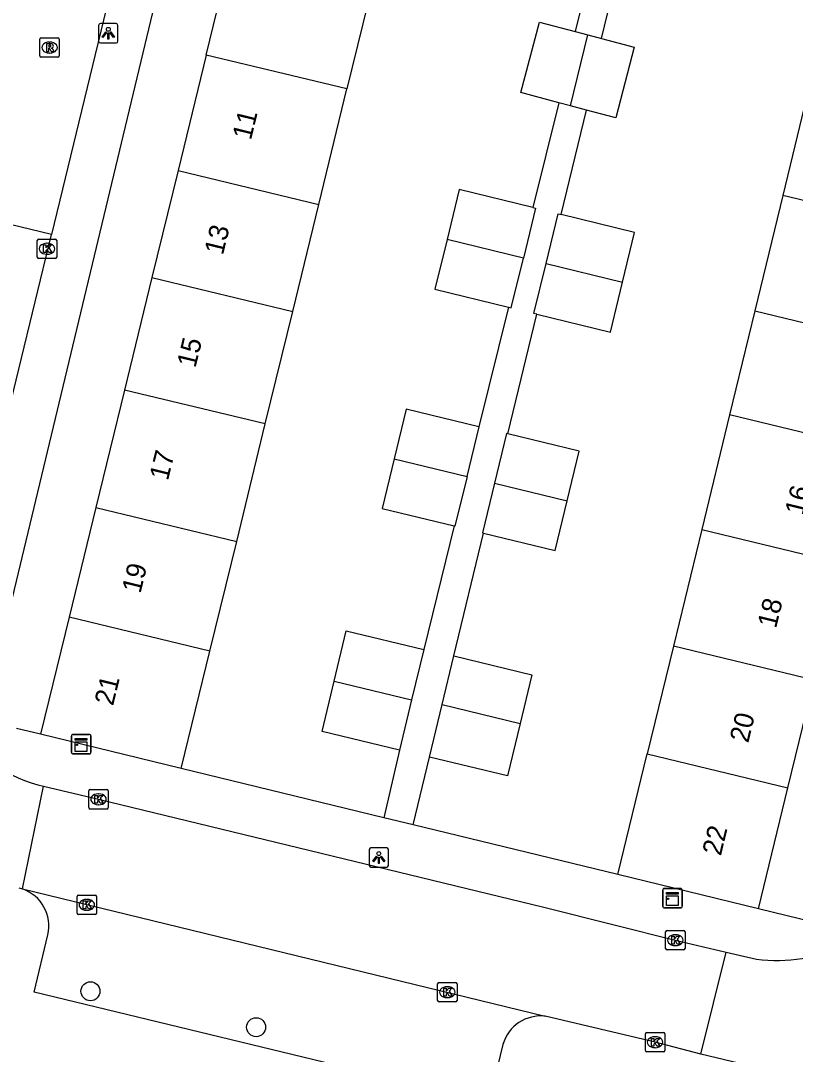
# Model space of a CAD drawing. Extents: x 162812 to 163818, y 381639 to 382470.
# Drawn here: x 163276.2 to 163316.1, y 382193.9 to 382247.1 of the extents above; entities that cross this region are included whole.
import ezdxf

# ---------------------------------------------------------------- set-up
doc = ezdxf.new("R2010")
doc.units = 0
for name, color, linetype in [('IMGEO_Boom', 7, 'Continuous'), ('IMGEO_Kast', 7, 'Continuous'), ('IMGEO_Kolk', 7, 'Continuous'), ('IMGEO_Lichtpunt', 7, 'Continuous'), ('IMGEO_Pand', 7, 'Continuous'), ('IMGEO_Pand_nummerreeks', 7, 'Continuous'), ('IMGEO_Rijbaan_lokaal_open', 7, 'Continuous'), ('IMGEO_Rioolput', 7, 'Continuous'), ('IMGEO_Voetpad_open', 7, 'Continuous')]:
    doc.layers.add(name, color=color, linetype=linetype)

msp = doc.modelspace()

# ---------------------------------------------------------------- linework, layer by layer
at = {"layer": 'IMGEO_Boom'}
for centre in [(163279.832, 382197.169), (163288.356, 382195.321)]:
    msp.add_circle(centre, 0.489, dxfattribs=at)
at = {"layer": 'IMGEO_Kast'}
for p, q in [((163278.858, 382209.446), (163278.858, 382210.287)), ((163278.858, 382210.287), (163278.858, 382209.446)), ((163278.933, 382210.371), (163279.774, 382210.371)), ((163279.774, 382210.371), (163278.933, 382210.371)), ((163279.858, 382210.296), (163279.858, 382209.455)), ((163279.858, 382209.455), (163279.858, 382210.296)), ((163279.783, 382209.371), (163278.942, 382209.371)), ((163278.942, 382209.371), (163279.783, 382209.371)), ((163309.277, 382201.532), (163309.277, 382202.373)), ((163309.277, 382202.373), (163309.277, 382201.532)), ((163309.352, 382202.457), (163310.193, 382202.457)), ((163310.193, 382202.457), (163309.352, 382202.457)), ((163310.277, 382202.382), (163310.277, 382201.541)), ((163310.277, 382201.541), (163310.277, 382202.382)), ((163310.202, 382201.457), (163309.361, 382201.457)), ((163309.361, 382201.457), (163310.202, 382201.457))]:
    msp.add_line(p, q, dxfattribs=at)
for points in [[(163279.053, 382210.161), (163279.653, 382210.161), (163279.653, 382210.076), (163279.053, 382210.076), (163279.053, 382210.161)], [(163279.053, 382209.986), (163279.653, 382209.986), (163279.653, 382209.497), (163279.053, 382209.497), (163279.053, 382209.986)], [(163309.472, 382202.247), (163310.072, 382202.247), (163310.072, 382202.162), (163309.472, 382202.162), (163309.472, 382202.247)], [(163309.472, 382202.072), (163310.072, 382202.072), (163310.072, 382201.583), (163309.472, 382201.583), (163309.472, 382202.072)]]:
    msp.add_lwpolyline(points, dxfattribs=at)
for centre in [(163279.137, 382209.835), (163309.556, 382201.921)]:
    msp.add_circle(centre, 0.0377, dxfattribs=at)
for centre, start, end in [((163278.936, 382210.293), 92.4484, 184.2845), ((163278.936, 382210.293), 92.4484, 184.2845), ((163279.78, 382210.293), 2.4484, 94.2845), ((163279.78, 382210.293), 2.4484, 94.2845), ((163278.936, 382209.449), 182.4484, 274.2845), ((163278.936, 382209.449), 182.4484, 274.2845), ((163279.78, 382209.449), 272.4484, 4.2845), ((163279.78, 382209.449), 272.4484, 4.2845), ((163309.355, 382202.379), 92.4484, 184.2845), ((163309.355, 382202.379), 92.4484, 184.2845), ((163310.199, 382202.379), 2.4484, 94.2845), ((163310.199, 382202.379), 2.4484, 94.2845), ((163309.355, 382201.535), 182.4484, 274.2845), ((163309.355, 382201.535), 182.4484, 274.2845), ((163310.199, 382201.535), 272.4484, 4.2845), ((163310.199, 382201.535), 272.4484, 4.2845)]:
    msp.add_arc(centre, 0.0779, start, end, dxfattribs=at)
at = {"layer": 'IMGEO_Kolk'}
for p, q in [((163277.096, 382234.916), (163277.096, 382235.768)), ((163277.171, 382235.842), (163278.023, 382235.842)), ((163277.584, 382235.622), (163277.609, 382235.622)), ((163278.097, 382235.768), (163278.097, 382234.916)), ((163278.023, 382234.842), (163277.171, 382234.842)), ((163277.607, 382235.062), (163277.582, 382235.062)), ((163279.744, 382206.613), (163279.744, 382207.465)), ((163279.819, 382207.539), (163280.671, 382207.539)), ((163280.745, 382207.465), (163280.745, 382206.613)), ((163280.232, 382207.319), (163280.257, 382207.319)), ((163280.671, 382206.539), (163279.819, 382206.539)), ((163280.255, 382206.759), (163280.23, 382206.759)), ((163279.145, 382201.186), (163279.145, 382202.038)), ((163279.22, 382202.112), (163280.072, 382202.112)), ((163279.633, 382201.892), (163279.658, 382201.892)), ((163280.146, 382202.038), (163280.146, 382201.186)), ((163280.072, 382201.112), (163279.22, 382201.112)), ((163279.656, 382201.332), (163279.631, 382201.332)), ((163309.427, 382199.372), (163309.427, 382200.224)), ((163309.502, 382200.298), (163310.354, 382200.298)), ((163309.915, 382200.078), (163309.94, 382200.078)), ((163310.428, 382200.224), (163310.428, 382199.372)), ((163309.938, 382199.518), (163309.913, 382199.518)), ((163310.354, 382199.298), (163309.502, 382199.298)), ((163297.696, 382196.696), (163297.696, 382197.548)), ((163297.771, 382197.622), (163298.623, 382197.622)), ((163298.184, 382197.402), (163298.209, 382197.402)), ((163298.697, 382197.548), (163298.697, 382196.696)), ((163298.207, 382196.842), (163298.182, 382196.842)), ((163298.623, 382196.622), (163297.771, 382196.622)), ((163308.385, 382194.123), (163308.385, 382194.975)), ((163308.46, 382195.049), (163309.312, 382195.049)), ((163308.873, 382194.829), (163308.898, 382194.829)), ((163309.386, 382194.975), (163309.386, 382194.123)), ((163308.896, 382194.269), (163308.871, 382194.269)), ((163309.312, 382194.049), (163308.46, 382194.049))]:
    msp.add_line(p, q, dxfattribs=at)
for points in [[(163277.096, 382234.916), (163277.096, 382235.768)], [(163277.171, 382235.842), (163278.023, 382235.842)], [(163278.097, 382235.768), (163278.097, 382234.916)], [(163277.417, 382235.542), (163277.54, 382235.542), (163277.54, 382235.391), (163277.67, 382235.542), (163277.834, 382235.542), (163277.688, 382235.391), (163277.841, 382235.142), (163277.689, 382235.142), (163277.604, 382235.306), (163277.54, 382235.239), (163277.54, 382235.142), (163277.417, 382235.142), (163277.417, 382235.542)], [(163278.023, 382234.842), (163277.171, 382234.842)], [(163279.744, 382206.613), (163279.744, 382207.465)], [(163279.819, 382207.539), (163280.671, 382207.539)], [(163280.745, 382207.465), (163280.745, 382206.613)], [(163280.065, 382207.239), (163280.188, 382207.239), (163280.188, 382207.088), (163280.318, 382207.239), (163280.482, 382207.239), (163280.336, 382207.088), (163280.489, 382206.839), (163280.337, 382206.839), (163280.252, 382207.003), (163280.188, 382206.936), (163280.188, 382206.839), (163280.065, 382206.839), (163280.065, 382207.239)], [(163280.671, 382206.539), (163279.819, 382206.539)], [(163279.145, 382201.186), (163279.145, 382202.038)], [(163279.22, 382202.112), (163280.072, 382202.112)], [(163279.466, 382201.812), (163279.589, 382201.812), (163279.589, 382201.661), (163279.719, 382201.812), (163279.883, 382201.812), (163279.737, 382201.661), (163279.89, 382201.412), (163279.738, 382201.412), (163279.653, 382201.576), (163279.589, 382201.509), (163279.589, 382201.412), (163279.466, 382201.412), (163279.466, 382201.812)], [(163280.146, 382202.038), (163280.146, 382201.186)], [(163280.072, 382201.112), (163279.22, 382201.112)], [(163309.427, 382199.372), (163309.427, 382200.224)], [(163309.502, 382200.298), (163310.354, 382200.298)], [(163310.428, 382200.224), (163310.428, 382199.372)], [(163309.748, 382199.998), (163309.871, 382199.998), (163309.871, 382199.847), (163310.001, 382199.998), (163310.165, 382199.998), (163310.019, 382199.847), (163310.172, 382199.598), (163310.02, 382199.598), (163309.935, 382199.762), (163309.871, 382199.695), (163309.871, 382199.598), (163309.748, 382199.598), (163309.748, 382199.998)], [(163310.354, 382199.298), (163309.502, 382199.298)], [(163297.696, 382196.696), (163297.696, 382197.548)], [(163297.771, 382197.622), (163298.623, 382197.622)], [(163298.697, 382197.548), (163298.697, 382196.696)], [(163298.017, 382197.322), (163298.14, 382197.322), (163298.14, 382197.171), (163298.27, 382197.322), (163298.434, 382197.322), (163298.288, 382197.171), (163298.441, 382196.922), (163298.289, 382196.922), (163298.204, 382197.086), (163298.14, 382197.019), (163298.14, 382196.922), (163298.017, 382196.922), (163298.017, 382197.322)], [(163298.623, 382196.622), (163297.771, 382196.622)], [(163308.385, 382194.123), (163308.385, 382194.975)], [(163308.46, 382195.049), (163309.312, 382195.049)], [(163308.706, 382194.749), (163308.829, 382194.749), (163308.829, 382194.598), (163308.959, 382194.749), (163309.123, 382194.749), (163308.977, 382194.598), (163309.13, 382194.349), (163308.978, 382194.349), (163308.893, 382194.513), (163308.829, 382194.446), (163308.829, 382194.349), (163308.706, 382194.349), (163308.706, 382194.749)], [(163309.386, 382194.975), (163309.386, 382194.123)], [(163309.312, 382194.049), (163308.46, 382194.049)]]:
    msp.add_lwpolyline(points, dxfattribs=at)
for centre, start, end in [((163277.173, 382235.766), 91.552, 178.448), ((163277.173, 382235.766), 91.552, 178.448), ((163278.021, 382235.766), 1.552, 88.448), ((163278.021, 382235.766), 1.552, 88.448), ((163277.173, 382234.918), 181.552, 268.448), ((163277.173, 382234.918), 181.552, 268.448), ((163278.021, 382234.918), 271.552, 358.448), ((163278.021, 382234.918), 271.552, 358.448), ((163279.821, 382207.463), 91.552, 178.448), ((163279.821, 382207.463), 91.552, 178.448), ((163280.669, 382207.463), 1.552, 88.448), ((163280.669, 382207.463), 1.552, 88.448), ((163279.821, 382206.615), 181.552, 268.448), ((163279.821, 382206.615), 181.552, 268.448), ((163280.669, 382206.615), 271.552, 358.448), ((163280.669, 382206.615), 271.552, 358.448), ((163279.222, 382202.036), 91.552, 178.448), ((163279.222, 382202.036), 91.552, 178.448), ((163280.07, 382202.036), 1.552, 88.448), ((163280.07, 382202.036), 1.552, 88.448), ((163279.222, 382201.188), 181.552, 268.448), ((163279.222, 382201.188), 181.552, 268.448), ((163280.07, 382201.188), 271.552, 358.448), ((163280.07, 382201.188), 271.552, 358.448), ((163309.504, 382200.222), 91.552, 178.448), ((163309.504, 382200.222), 91.552, 178.448), ((163310.352, 382200.222), 1.552, 88.448), ((163310.352, 382200.222), 1.552, 88.448), ((163309.504, 382199.374), 181.552, 268.448), ((163309.504, 382199.374), 181.552, 268.448), ((163310.352, 382199.374), 271.552, 358.448), ((163310.352, 382199.374), 271.552, 358.448), ((163297.773, 382197.546), 91.552, 178.448), ((163297.773, 382197.546), 91.552, 178.448), ((163298.621, 382197.546), 1.552, 88.448), ((163298.621, 382197.546), 1.552, 88.448), ((163297.773, 382196.698), 181.552, 268.448), ((163297.773, 382196.698), 181.552, 268.448), ((163298.621, 382196.698), 271.552, 358.448), ((163298.621, 382196.698), 271.552, 358.448), ((163308.462, 382194.973), 91.552, 178.448), ((163308.462, 382194.973), 91.552, 178.448), ((163309.31, 382194.973), 1.552, 88.448), ((163309.31, 382194.973), 1.552, 88.448), ((163308.462, 382194.125), 181.552, 268.448), ((163308.462, 382194.125), 181.552, 268.448), ((163309.31, 382194.125), 271.552, 358.448), ((163309.31, 382194.125), 271.552, 358.448)]:
    msp.add_arc(centre, 0.0765, start, end, dxfattribs=at)
for centre, major_axis, ratio, start_param, end_param in [((163277.583, 382235.342), (-0.387, 0.002), 0.722429, 4.712389, 7.853982), ((163277.608, 382235.342), (-0.39, 0.002), 0.717154, 1.570796, 4.712389), ((163280.231, 382207.039), (-0.387, 0.002), 0.722429, 4.712389, 7.853982), ((163280.256, 382207.039), (-0.39, 0.002), 0.717154, 1.570796, 4.712389), ((163279.632, 382201.612), (-0.387, 0.002), 0.722429, 4.712389, 7.853982), ((163279.657, 382201.612), (-0.39, 0.002), 0.717154, 1.570796, 4.712389), ((163309.914, 382199.798), (-0.387, 0.002), 0.722429, 4.712389, 7.853982), ((163309.939, 382199.798), (-0.39, 0.002), 0.717154, 1.570796, 4.712389), ((163298.183, 382197.122), (-0.387, 0.002), 0.722429, 4.712389, 7.853982), ((163298.208, 382197.122), (-0.39, 0.002), 0.717154, 1.570796, 4.712389), ((163308.872, 382194.549), (-0.387, 0.002), 0.722429, 4.712389, 7.853982), ((163308.897, 382194.549), (-0.39, 0.002), 0.717154, 1.570796, 4.712389)]:
    msp.add_ellipse(centre, major_axis=major_axis, ratio=ratio, start_param=start_param, end_param=end_param, dxfattribs=at)
at = {"layer": 'IMGEO_Lichtpunt'}
for p, q in [((163280.252, 382246.823), (163280.252, 382246.016)), ((163280.252, 382246.823), (163280.252, 382246.016)), ((163281.154, 382246.918), (163280.346, 382246.918)), ((163281.154, 382246.918), (163280.346, 382246.918)), ((163281.248, 382246.016), (163281.248, 382246.823)), ((163281.248, 382246.016), (163281.248, 382246.823)), ((163280.346, 382245.922), (163281.154, 382245.922)), ((163280.346, 382245.922), (163281.154, 382245.922)), ((163294.172, 382204.45), (163294.172, 382203.643)), ((163294.172, 382204.45), (163294.172, 382203.643)), ((163295.074, 382204.545), (163294.266, 382204.545)), ((163295.074, 382204.545), (163294.266, 382204.545)), ((163295.168, 382203.643), (163295.168, 382204.45)), ((163295.168, 382203.643), (163295.168, 382204.45)), ((163294.266, 382203.549), (163295.074, 382203.549)), ((163294.266, 382203.549), (163295.074, 382203.549))]:
    msp.add_line(p, q, dxfattribs=at)
for points in [[(163280.626, 382246.487), (163280.665, 382246.459), (163280.477, 382246.197), (163280.439, 382246.224), (163280.626, 382246.487)], [(163280.728, 382246.439), (163280.775, 382246.439), (163280.775, 382246.117), (163280.728, 382246.117), (163280.728, 382246.439)], [(163280.838, 382246.459), (163280.876, 382246.486), (163281.063, 382246.224), (163281.024, 382246.196), (163280.838, 382246.459)], [(163294.546, 382204.114), (163294.585, 382204.086), (163294.397, 382203.824), (163294.359, 382203.851), (163294.546, 382204.114)], [(163294.648, 382204.066), (163294.695, 382204.066), (163294.695, 382203.744), (163294.648, 382203.744), (163294.648, 382204.066)], [(163294.758, 382204.086), (163294.796, 382204.113), (163294.983, 382203.851), (163294.944, 382203.823), (163294.758, 382204.086)]]:
    msp.add_lwpolyline(points, dxfattribs=at)
for centre in [(163280.751, 382246.621), (163294.671, 382204.248)]:
    msp.add_circle(centre, 0.0994, dxfattribs=at)
for centre, start, end in [((163280.346, 382246.823), 90, 180), ((163280.346, 382246.823), 90, 180), ((163281.154, 382246.823), 0, 90), ((163281.154, 382246.823), 0, 90), ((163280.346, 382246.016), 180, 270), ((163280.346, 382246.016), 180, 270), ((163281.154, 382246.016), 270, 0), ((163281.154, 382246.016), 270, 360), ((163294.266, 382204.45), 90, 180), ((163294.266, 382204.45), 90, 180), ((163295.074, 382204.45), 0, 90), ((163295.074, 382204.45), 0, 90), ((163294.266, 382203.643), 180, 270), ((163294.266, 382203.643), 180, 270), ((163295.074, 382203.643), 270, 0), ((163295.074, 382203.643), 270, 360)]:
    msp.add_arc(centre, 0.0946, start, end, dxfattribs=at)
at = {"layer": 'IMGEO_Pand'}
for points in [[(163285.788, 382245.299), (163286.935, 382250), (163287.154, 382250.896)], [(163294.397, 382249.153), (163293.032, 382243.556)], [(163303.936, 382242.851), (163301.979, 382243.367), (163302.934, 382246.987), (163304.772, 382246.503)], [(163304.538, 382242.692), (163305.417, 382246.333)], [(163304.772, 382246.503), (163305.417, 382246.333)], [(163305.417, 382246.333), (163306.125, 382246.146)], [(163306.125, 382246.146), (163307.814, 382245.701), (163306.86, 382242.08), (163305.364, 382242.474)], [(163285.788, 382245.299), (163284.339, 382239.358)], [(163293.032, 382243.556), (163285.788, 382245.299)], [(163316.815, 382243.68), (163315.456, 382238.085)], [(163291.582, 382237.614), (163293.032, 382243.556)], [(163304.538, 382242.692), (163303.936, 382242.851)], [(163305.364, 382242.474), (163304.538, 382242.692)], [(163284.339, 382239.358), (163282.998, 382233.864)], [(163284.339, 382239.358), (163291.582, 382237.614)], [(163302.601, 382237.459), (163298.805, 382238.385), (163298.18, 382235.824)], [(163315.456, 382238.085), (163314.012, 382232.142)], [(163322.694, 382236.341), (163315.456, 382238.085)], [(163290.242, 382232.12), (163291.582, 382237.614)], [(163302.601, 382237.459), (163302.731, 382237.427), (163302.107, 382234.866)], [(163303.279, 382234.58), (163303.903, 382237.142), (163304.055, 382237.105)], [(163307.21, 382233.622), (163307.834, 382236.183), (163304.055, 382237.105)], [(163298.18, 382235.824), (163297.556, 382233.263), (163301.335, 382232.341)], [(163302.107, 382234.866), (163298.18, 382235.824)], [(163301.335, 382232.341), (163301.482, 382232.305), (163302.107, 382234.866)], [(163302.806, 382231.982), (163302.654, 382232.019), (163303.279, 382234.58)], [(163303.279, 382234.58), (163307.21, 382233.622)], [(163282.998, 382233.864), (163281.586, 382228.075)], [(163282.998, 382233.864), (163290.242, 382232.12)], [(163302.806, 382231.982), (163306.585, 382231.06), (163307.21, 382233.622)], [(163288.829, 382226.332), (163290.242, 382232.12)], [(163314.012, 382232.142), (163312.713, 382226.799)], [(163314.012, 382232.142), (163321.25, 382230.399)], [(163281.586, 382228.075), (163280.113, 382222.037)], [(163288.829, 382226.332), (163281.586, 382228.075)], [(163299.812, 382226.189), (163296.08, 382227.1), (163295.458, 382224.547)], [(163312.713, 382226.799), (163311.282, 382220.906)], [(163319.952, 382225.055), (163312.713, 382226.799)], [(163287.356, 382220.293), (163288.829, 382226.332)], [(163299.21, 382223.632), (163299.832, 382226.184), (163299.812, 382226.189)], [(163301.306, 382225.824), (163301.242, 382225.84), (163300.619, 382223.288)], [(163304.361, 382222.376), (163304.983, 382224.928), (163301.306, 382225.824)], [(163295.458, 382224.547), (163294.835, 382221.995), (163298.55, 382221.089)], [(163295.458, 382224.547), (163299.21, 382223.632)], [(163299.21, 382223.632), (163298.587, 382221.08), (163298.55, 382221.089)], [(163300.619, 382223.288), (163299.997, 382220.736), (163300.061, 382220.72)], [(163300.619, 382223.288), (163304.361, 382222.376)], [(163300.061, 382220.72), (163303.738, 382219.824), (163304.361, 382222.376)], [(163280.113, 382222.037), (163278.736, 382216.394)], [(163280.113, 382222.037), (163287.356, 382220.293)], [(163311.282, 382220.906), (163309.826, 382214.914)], [(163311.282, 382220.906), (163318.52, 382219.162)], [(163285.979, 382214.651), (163287.356, 382220.293)], [(163278.736, 382216.394), (163277.269, 382210.381)], [(163285.979, 382214.651), (163278.736, 382216.394)], [(163292.374, 382213.112), (163292.997, 382215.701), (163296.979, 382214.743)], [(163309.826, 382214.914), (163308.478, 382209.37)], [(163317.064, 382213.17), (163309.826, 382214.914)], [(163284.507, 382208.616), (163285.979, 382214.651)], [(163296.979, 382214.743), (163296.356, 382212.154)], [(163297.922, 382211.912), (163298.523, 382214.409)], [(163298.523, 382214.409), (163302.545, 382213.441), (163301.944, 382210.943)], [(163295.732, 382209.562), (163291.751, 382210.52), (163292.374, 382213.112)], [(163292.374, 382213.112), (163296.356, 382212.154)], [(163315.717, 382207.627), (163317.064, 382213.17)], [(163296.356, 382212.154), (163295.732, 382209.562)], [(163297.272, 382209.208), (163297.922, 382211.912)], [(163297.922, 382211.912), (163301.944, 382210.943)], [(163301.944, 382210.943), (163301.294, 382208.24), (163297.272, 382209.208)], [(163284.507, 382208.616), (163277.269, 382210.381)], [(163306.972, 382203.17), (163308.478, 382209.37)], [(163308.478, 382209.37), (163315.717, 382207.627)], [(163314.205, 382201.406), (163315.717, 382207.627)], [(163314.205, 382201.406), (163306.972, 382203.17)]]:
    msp.add_lwpolyline(points, dxfattribs=at)
at = {"layer": 'IMGEO_Rijbaan_lokaal_open'}
for points in [[(163282.149, 382253.841), (163281.214, 382250), (163277.825, 382236.079)], [(163277.825, 382236.079), (163272.501, 382237.365)], [(163272.769, 382215.313), (163277.825, 382236.079)], [(163276.34, 382202.428), (163277.416, 382207.71)], [(163277.123, 382207.78), (163277.416, 382207.71)], [(163277.416, 382207.71), (163280.241, 382207.038), (163303.157, 382201.486), (163306.787, 382200.578), (163309.924, 382199.797), (163312.546, 382199.183)], [(163276.142, 382202.487), (163276.34, 382202.428)], [(163276.34, 382202.428), (163303.237, 382195.89)], [(163311.244, 382193.937), (163312.546, 382199.183)], [(163312.546, 382199.183), (163314.103, 382198.818)], [(163311.244, 382193.937), (163308.883, 382194.55), (163303.237, 382195.89)], [(163327.147, 382190.126), (163311.244, 382193.937)]]:
    msp.add_lwpolyline(points, dxfattribs=at)
for centre, radius, start, end in [((163278.678, 382213.705), 6.126, 201.9135, 255.2915), ((163315.148, 382206.654), 7.905, 262.4033, 296.5781)]:
    msp.add_arc(centre, radius, start, end, dxfattribs=at)
at = {"layer": 'IMGEO_Rioolput'}
for p, q in [((163277.227, 382245.258), (163277.227, 382246.11)), ((163277.302, 382246.184), (163278.154, 382246.184)), ((163277.715, 382245.964), (163277.74, 382245.964)), ((163278.228, 382246.11), (163278.228, 382245.258)), ((163278.154, 382245.184), (163277.302, 382245.184)), ((163277.738, 382245.404), (163277.713, 382245.404))]:
    msp.add_line(p, q, dxfattribs=at)
for points in [[(163277.227, 382245.258), (163277.227, 382246.11)], [(163277.302, 382246.184), (163278.154, 382246.184)], [(163277.816, 382245.882), (163277.564, 382245.884), (163277.564, 382245.484)], [(163277.742, 382245.803), (163277.688, 382245.803), (163277.688, 382245.722)], [(163277.688, 382245.722), (163277.74, 382245.722)], [(163278.228, 382246.11), (163278.228, 382245.258)], [(163278.154, 382245.184), (163277.302, 382245.184)], [(163277.564, 382245.484), (163277.688, 382245.484), (163277.688, 382245.646), (163277.699, 382245.646)], [(163277.746, 382245.617), (163277.817, 382245.484), (163277.957, 382245.484), (163277.892, 382245.61)]]:
    msp.add_lwpolyline(points, dxfattribs=at)
for centre, radius, start, end in [((163277.304, 382246.108), 0.0765, 91.552, 178.448), ((163277.304, 382246.108), 0.0765, 91.552, 178.448), ((163277.724, 382245.911), 0.19, 274.7715, 282.9687), ((163277.748, 382245.707), 0.0964, 77.0061, 93.1865), ((163277.762, 382245.764), 0.0378, 276.6634, 79.6772), ((163277.815, 382245.772), 0.109, 350.3612, 89.416), ((163277.813, 382245.772), 0.112, 277.5842, 350.9817), ((163278.152, 382246.108), 0.0765, 1.552, 88.448), ((163278.152, 382246.108), 0.0765, 1.552, 88.448), ((163277.304, 382245.26), 0.0765, 181.552, 268.448), ((163277.304, 382245.26), 0.0765, 181.552, 268.448), ((163277.698, 382245.593), 0.0533, 26.0293, 88.6989), ((163277.797, 382245.557), 0.108, 29.5134, 73.7905), ((163278.152, 382245.26), 0.0765, 271.552, 358.448), ((163278.152, 382245.26), 0.0765, 271.552, 358.448)]:
    msp.add_arc(centre, radius, start, end, dxfattribs=at)
for centre, major_axis, ratio, start_param, end_param in [((163277.714, 382245.684), (-0.387, 0.002), 0.722429, 4.712389, 7.853982), ((163277.739, 382245.684), (-0.39, 0.002), 0.717154, 1.570796, 4.712389)]:
    msp.add_ellipse(centre, major_axis=major_axis, ratio=ratio, start_param=start_param, end_param=end_param, dxfattribs=at)
at = {"layer": 'IMGEO_Voetpad_open'}
for points in [[(163274.71, 382212.82), (163283.634, 382250), (163289.642, 382275.033), (163292.829, 382274.157)], [(163305.542, 382249.625), (163304.772, 382246.503)], [(163306.125, 382246.146), (163306.939, 382249.483)], [(163303.936, 382242.851), (163302.601, 382237.459)], [(163304.055, 382237.105), (163305.364, 382242.474)], [(163301.335, 382232.341), (163299.812, 382226.189)], [(163301.306, 382225.824), (163302.806, 382231.982)], [(163298.55, 382221.089), (163296.979, 382214.743)], [(163298.523, 382214.409), (163300.061, 382220.72)], [(163277.269, 382210.381), (163276.021, 382210.678)], [(163295.732, 382209.562), (163294.926, 382206.09)], [(163296.438, 382205.724), (163297.272, 382209.208)], [(163294.926, 382206.09), (163284.507, 382208.616)], [(163296.438, 382205.724), (163294.926, 382206.09)], [(163306.972, 382203.17), (163296.438, 382205.724)], [(163317.086, 382200.697), (163314.205, 382201.406)], [(163301.055, 382194.434), (163300.335, 382191.472), (163276.941, 382197.127), (163277.641, 382200.072)]]:
    msp.add_lwpolyline(points, dxfattribs=at)
for centre, radius, start, end in [((163275.664, 382200.517), 2.027, 347.3102, 70.5054), ((163303.008, 382193.869), 2.033, 83.5478, 163.8808)]:
    msp.add_arc(centre, radius, start, end, dxfattribs=at)

# ---------------------------------------------------------------- texts
at = {"layer": 'IMGEO_Pand_nummerreeks'}
for s, rotation, p in [('11', 76.2889, (163288.088, 382240.888)), ('13', 76.2889, (163286.647, 382234.979)), ('15', 76.2889, (163285.232, 382229.181)), ('17', 76.2889, (163283.818, 382223.383)), ('16', 76.3426, (163316.515, 382221.585)), ('19', 76.2889, (163282.403, 382217.585)), ('18', 76.3426, (163315.107, 382215.788)), ('21', 76.2889, (163280.994, 382211.81)), ('20', 76.3426, (163313.676, 382209.9)), ('22', 76.3426, (163312.266, 382204.095))]:
    msp.add_text(s, height=1, rotation=rotation, dxfattribs=at).set_placement(p)

doc.saveas('drawing.dxf')
